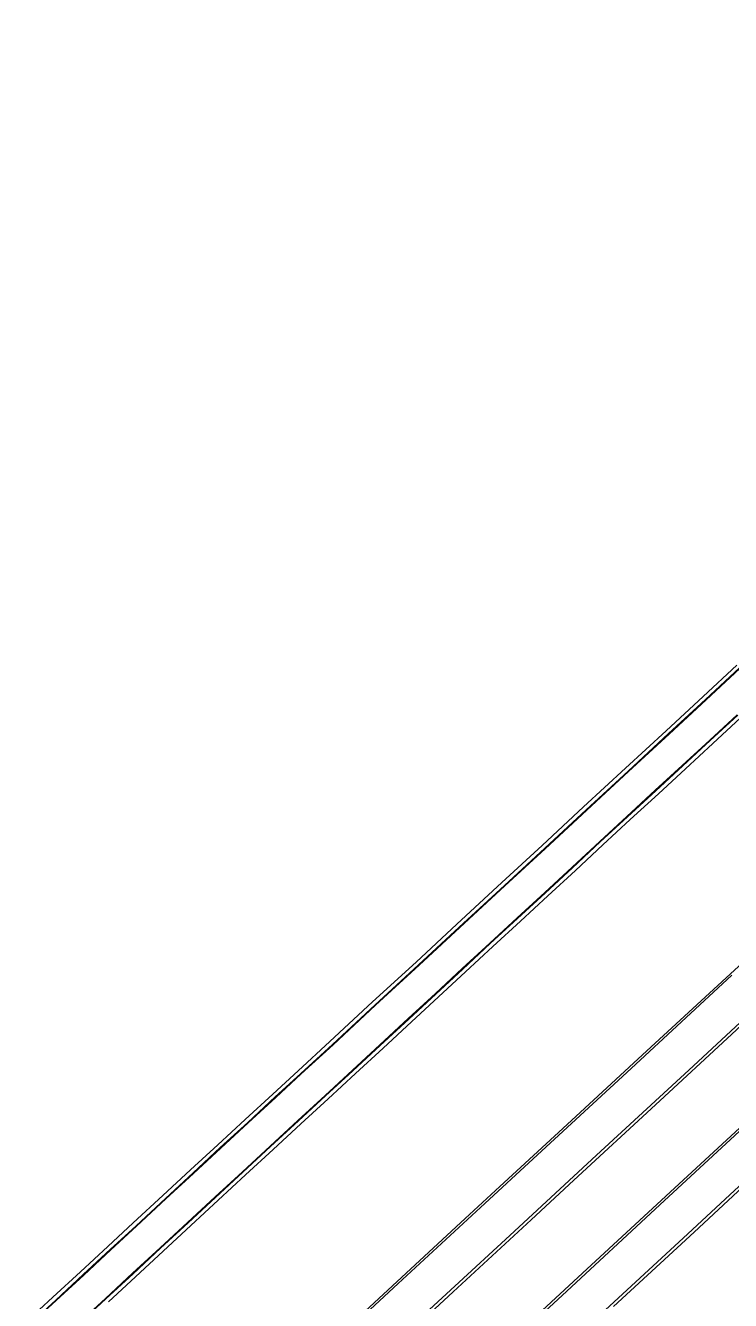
# Model space of a CAD drawing. Extents: x 2161152 to 2175754, y 602179 to 617749.
# Drawn here: x 2167742 to 2168307, y 609936 to 610958 of the extents above; entities that cross this region are included whole.
import ezdxf

# ---------------------------------------------------------------- set-up
doc = ezdxf.new("R2010")
doc.units = 0
for name, color, linetype in [('RD_EX_Bridge', 7, 'Continuous'), ('RD_EX_Conc_Curb', 7, 'Continuous'), ('RD_EX_GuardRail', 7, 'Continuous')]:
    doc.layers.add(name, color=color, linetype=linetype)

msp = doc.modelspace()

# ---------------------------------------------------------------- linework, layer by layer
at = {"layer": 'RD_EX_Bridge'}
for points in [[(2168312.3, 610445.7), (2168285.1, 610420.5), (2168255.5, 610393.1), (2168222.9, 610363), (2168189.3, 610332), (2168156, 610301.2), (2168123.7, 610271.3), (2168087.5, 610237.9), (2168054.9, 610207.7), (2168020.1, 610175.7), (2167985.8, 610144), (2167960.3, 610120.6), (2167939.9, 610101.9), (2167917.8, 610081.5), (2167895.8, 610061.2), (2167873.9, 610041), (2167851.8, 610020.5), (2167828.1, 609998.7), (2167807.7, 609979.8), (2167785.8, 609959.5), (2167763.7, 609939.1), (2167741.6, 609918.8)], [(2167808.2, 609935.4), (2167830, 609955.5), (2167852.1, 609976), (2167874.2, 609996.4), (2167896.2, 610016.7), (2167918.1, 610037), (2167940.3, 610057.5), (2167962.6, 610078), (2167984.4, 610098.1), (2168006.4, 610118.3), (2168028.4, 610138.6), (2168051.2, 610159.7), (2168072.9, 610179.8), (2168094.5, 610199.7), (2168116.5, 610220.1), (2168138.6, 610240.4), (2168160.7, 610260.8), (2168182.7, 610281), (2168204.8, 610301.6), (2168226.7, 610321.8), (2168249.3, 610342.6), (2168271, 610362.6), (2168293, 610382.9), (2168315.1, 610403.3)], [(2168122.1, 610027.7), (2168176.1, 610077.5), (2168239.9, 610136.4), (2168303.6, 610195.1), (2168364, 610250.7), (2168386.3, 610271.3), (2168386.9, 610271.9), (2168388.6, 610270), (2168389, 610269.6), (2168409.7, 610247.2), (2168411.3, 610245.5), (2168409.9, 610244.2), (2168375.3, 610212.4), (2168308.1, 610149.9), (2168247, 610093.3), (2168181.5, 610032.9), (2168147.2, 610001.1), (2168084.7, 609943.4), (2168004.1, 609868.9)], [(2168102.1, 609878.5), (2168188.4, 609958.4), (2168255.3, 610020), (2168321.5, 610081.3), (2168365.6, 610122), (2168419, 610171.2), (2168451.3, 610200.6), (2168452, 610201.2), (2168453.7, 610199.4), (2168456, 610197), (2168464.4, 610187.9), (2168472.3, 610179.3), (2168474.6, 610177), (2168476.4, 610175.1), (2168475.6, 610174.3), (2168474.9, 610173.7), (2168440.7, 610141.6), (2168385.5, 610090.6), (2168324.9, 610034.7), (2168277.9, 609991.2), (2168213.2, 609931.5)], [(2168014.1, 609927.9), (2168094.2, 610002), (2168122.1, 610027.7)]]:
    msp.add_lwpolyline(points, dxfattribs=at)
at = {"layer": 'RD_EX_Conc_Curb'}
for points in [[(2168314.4, 610443.4), (2168287.2, 610418.2), (2168257.5, 610390.8), (2168225, 610360.7), (2168191.4, 610329.7), (2168158.1, 610298.9), (2168125.8, 610269.1), (2168089.6, 610235.7), (2168057, 610205.5), (2168022.2, 610173.5), (2167987.9, 610141.7), (2167962.4, 610118.3), (2167942, 610099.6), (2167920, 610079.2), (2167897.9, 610058.9), (2167876.1, 610038.6), (2167854, 610018.2), (2167830.3, 609996.3), (2167809.9, 609977.5), (2167788, 609957.2), (2167765.9, 609936.8), (2167743.8, 609916.4)], [(2168314.7, 610443), (2168287.5, 610417.8), (2168257.9, 610390.4), (2168225.3, 610360.3), (2168191.8, 610329.4), (2168158.5, 610298.5), (2168126.2, 610268.7), (2168089.9, 610235.3), (2168057.4, 610205.1), (2168022.5, 610173.1), (2167988.3, 610141.3), (2167962.7, 610118), (2167942.4, 610099.2), (2167920.3, 610078.8), (2167898.3, 610058.5), (2167876.4, 610038.3), (2167854.3, 610017.9), (2167830.6, 609996), (2167810.2, 609977.1), (2167788.3, 609956.8), (2167766.2, 609936.4), (2167744.1, 609916.1)], [(2167783.7, 609917.6), (2167805.7, 609938.1), (2167827.5, 609958.2), (2167849.6, 609978.6), (2167871.7, 609999), (2167893.7, 610019.4), (2167915.6, 610039.6), (2167937.8, 610060.2), (2167960.1, 610080.7), (2167981.9, 610100.8), (2168003.9, 610120.9), (2168025.9, 610141.3), (2168048.7, 610162.3), (2168070.4, 610182.4), (2168092, 610202.4), (2168114, 610222.8), (2168136.1, 610243.1), (2168158.1, 610263.4), (2168180.1, 610283.7), (2168202.3, 610304.2), (2168224.1, 610324.4), (2168246.8, 610345.3), (2168268.4, 610365.2), (2168290.5, 610385.6), (2168312.5, 610405.9)], [(2167784, 609917.3), (2167806, 609937.7), (2167827.9, 609957.8), (2167850, 609978.3), (2167872, 609998.7), (2167894.1, 610019), (2167916, 610039.3), (2167938.1, 610059.8), (2167960.5, 610080.3), (2167982.3, 610100.4), (2168004.2, 610120.6), (2168026.2, 610140.9), (2168049, 610162), (2168070.7, 610182), (2168092.3, 610202), (2168114.4, 610222.4), (2168136.4, 610242.7), (2168158.5, 610263), (2168180.5, 610283.3), (2168202.6, 610303.9), (2168224.5, 610324.1), (2168247.1, 610344.9), (2168268.8, 610364.8), (2168290.8, 610385.2), (2168312.9, 610405.6)]]:
    msp.add_lwpolyline(points, dxfattribs=at)
at = {"layer": 'RD_EX_GuardRail'}
for points in [[(2168189.2, 609912.6), (2168272.8, 609989.9), (2168347.5, 610059), (2168421, 610126.9), (2168476.6, 610177.9), (2168487.6, 610187.8), (2168497.5, 610196.5), (2168513.9, 610209.5), (2168536.2, 610227.6), (2168571.7, 610257), (2168594.1, 610276.7), (2168615.6, 610296.9), (2168641.7, 610321.2), (2168684.3, 610360.3), (2168710.5, 610384.8), (2168744.4, 610416.3), (2168808.5, 610475.4), (2168863.6, 610526.6), (2168925.4, 610583.4), (2168986.1, 610639.3), (2169003.3, 610655), (2169091.5, 610737.1), (2169219.6, 610854.9), (2169331.5, 610958.3)], [(2168041.8, 609907.2), (2168130.1, 609988.6), (2168199.6, 610052.9), (2168273.7, 610121.1), (2168344.8, 610186.9), (2168409.3, 610246.1), (2168421.3, 610257.1), (2168433.9, 610268.6), (2168451, 610283), (2168484.7, 610310.9), (2168525.3, 610343.6), (2168582.5, 610389), (2168644.8, 610438.8), (2168658.6, 610449.7), (2168698.6, 610480.4)], [(2168673.5, 610415.8), (2168631.5, 610373.9), (2168602.4, 610345.6), (2168553.7, 610297.6), (2168536.3, 610280.7), (2168513.5, 610258.4), (2168480.8, 610226.6), (2168454.7, 610201.6), (2168432.7, 610181.4), (2168353.2, 610107.8), (2168250.5, 610013.2), (2168172.1, 609940.4), (2168145.1, 609915.7)], [(2168308.3, 610197.2), (2168227.4, 610122.3), (2168148.9, 610049.9), (2168110.1, 610014.2), (2168040.6, 609949.9), (2167935.7, 609852.8)]]:
    msp.add_lwpolyline(points, dxfattribs=at)

doc.saveas('drawing.dxf')
